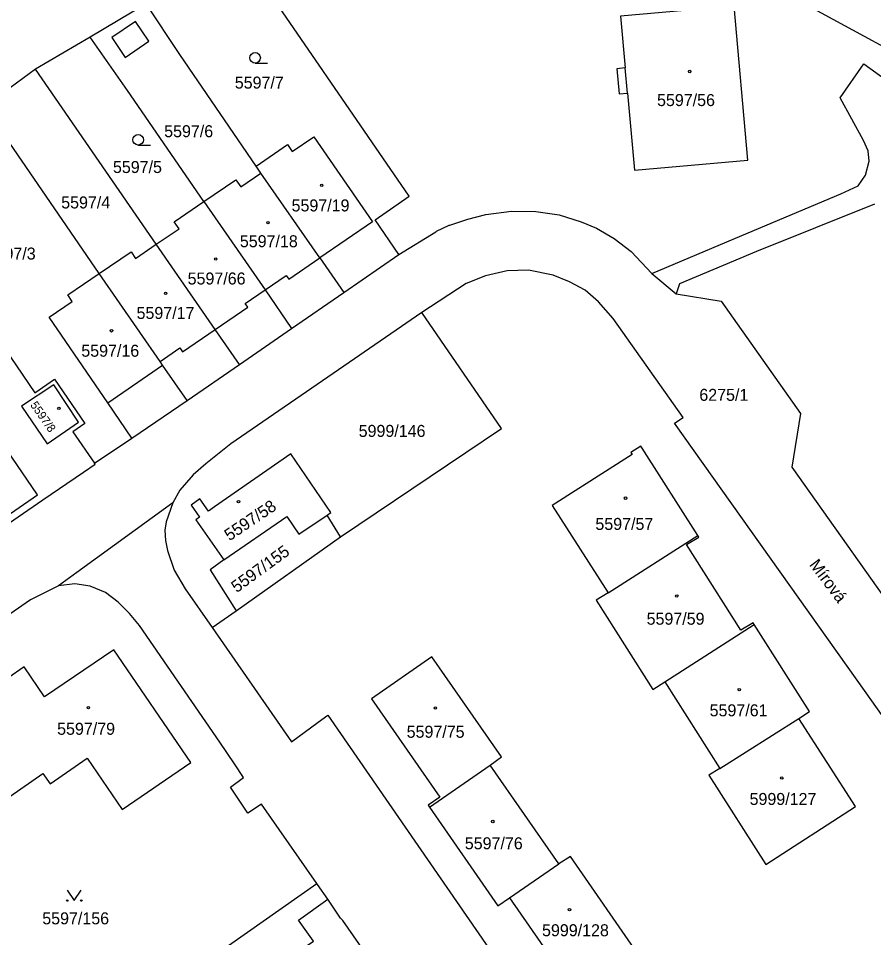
# Model space of a CAD drawing. Extents: x -644096 to -634268, y -1141430 to -1133463.
# Drawn here: x -639428.1 to -639306.8, y -1138845.3 to -1138714.8 of the extents above; entities that cross this region are included whole.
import ezdxf

# ---------------------------------------------------------------- set-up
doc = ezdxf.new("R2010")
doc.units = 0
for name, color, linetype in [('M_Svah_Nasyp', 7, 'Continuous'), ('M_Svah_Zarez', 7, 'Continuous'), ('svrsek_osa_sjezdy', 7, 'Continuous'), ('svrsek_osa_terminal_VRT', 7, 'Continuous'), ('svrsek_osa_VRT', 7, 'Continuous'), ('svrsek_popisy_VRT', 7, 'Continuous'), ('terminal_VRT', 7, 'Continuous')]:
    doc.layers.add(name, color=color, linetype=linetype)

msp = doc.modelspace()

# ---------------------------------------------------------------- linework, layer by layer
at = {"layer": 'M_Svah_Nasyp'}
for p, q in [((-639411.52, -1138715.29), (-639414.85, -1138717.55)), ((-639409.6, -1138718.09), (-639411.52, -1138715.29)), ((-639414.85, -1138717.55), (-639412.96, -1138720.39)), ((-639412.96, -1138720.39), (-639409.6, -1138718.09)), ((-639341.7, -1138725.46), (-639342.02, -1138721.87)), ((-639389.77, -1138751.83), (-639385.35, -1138748.8)), ((-639393.13, -1138753.38), (-639390.12, -1138751.32)), ((-639390.12, -1138751.32), (-639389.77, -1138751.83)), ((-639395.94, -1138755.3), (-639393.13, -1138753.38)), ((-639395.59, -1138755.81), (-639395.94, -1138755.3)), ((-639400.21, -1138758.97), (-639395.59, -1138755.81)), ((-639404.84, -1138762.14), (-639400.21, -1138758.97)), ((-639408.01, -1138763.54), (-639405.2, -1138761.61)), ((-639405.2, -1138761.61), (-639404.84, -1138762.14)), ((-639415.43, -1138769.38), (-639407.66, -1138764.06))]:
    msp.add_line(p, q, dxfattribs=at)
at = {"layer": 'M_Svah_Zarez'}
for centre in [(-639332.87, -1138722.37), (-639385.09, -1138738.54), (-639392.71, -1138743.84), (-639400.12, -1138748.99), (-639407.24, -1138753.86), (-639414.92, -1138759.17), (-639422.38, -1138770.17), (-639341.97, -1138782.92), (-639396.89, -1138783.42), (-639334.7, -1138796.81), (-639325.84, -1138810.11), (-639418.2, -1138812.64), (-639368.96, -1138812.69), (-639319.8, -1138822.62), (-639360.81, -1138828.81), (-639349.92, -1138841.32)]:
    msp.add_circle(centre, 0.175, dxfattribs=at)
at = {"layer": 'svrsek_osa_sjezdy'}
for p, q in [((-639394.54, -1138721.19), (-639392.79, -1138721.19)), ((-639411.13, -1138732.81), (-639409.38, -1138732.81))]:
    msp.add_line(p, q, dxfattribs=at)
msp.add_lwpolyline([(-639421.2, -1138838.53), (-639420.2, -1138840.03), (-639419.2, -1138838.53)], dxfattribs=at)
for centre, radius in [((-639394.54, -1138720.44), 0.75), ((-639411.13, -1138732.06), 0.75), ((-639421.2, -1138840.03), 0.1), ((-639419.2, -1138840.03), 0.1)]:
    msp.add_circle(centre, radius, dxfattribs=at)
at = {"layer": 'svrsek_osa_terminal_VRT'}
msp.add_arc((-642050.26, -1145189.6), 8802.25, 41.413152, 75.317049, dxfattribs=at)
at = {"layer": 'terminal_VRT'}
for p, q in [((-639409.98, -1138712.77), (-639417.94, -1138717.5)), ((-639417.94, -1138717.5), (-639425.69, -1138722.06)), ((-639425.69, -1138722.06), (-639432.95, -1138727.35)), ((-639408.56, -1138746.89), (-639425.69, -1138722.06)), ((-639416.65, -1138751.02), (-639432.95, -1138727.35)), ((-639393.73, -1138736.78), (-639394.4, -1138735.79)), ((-639385.35, -1138748.8), (-639393.73, -1138736.78)), ((-639385.35, -1138748.8), (-639381.94, -1138753.73)), ((-639381.94, -1138753.73), (-639374.12, -1138748.34)), ((-639338.26, -1138751.02), (-639334.77, -1138753.91)), ((-639389.36, -1138758.83), (-639381.94, -1138753.73)), ((-639396.77, -1138763.94), (-639389.36, -1138758.83)), ((-639404.18, -1138769.04), (-639396.77, -1138763.94)), ((-639412.01, -1138774.43), (-639404.18, -1138769.04)), ((-639417.35, -1138777.94), (-639412.01, -1138774.43)), ((-639382.44, -1138788.43), (-639384.32, -1138785.32)), ((-639397.24, -1138798.9), (-639382.44, -1138788.43)), ((-639344.45, -1138796.35), (-639331.72, -1138788.24)), ((-639400.63, -1138801.29), (-639397.24, -1138798.9)), ((-639336.4, -1138808.99), (-639323.7, -1138800.85)), ((-639336.4, -1138808.99), (-639328.57, -1138821.27)), ((-639328.57, -1138821.27), (-639317.37, -1138814.17)), ((-639369.81, -1138826.75), (-639361.19, -1138820.79)), ((-639351.45, -1138834.82), (-639361.19, -1138820.79)), ((-639358.42, -1138839.66), (-639351.45, -1138834.82)), ((-639423.12, -1138863.83), (-639385.8, -1138837.59))]:
    msp.add_line(p, q, dxfattribs=at)
for points in [[(-639266.63, -1138688.63), (-639294.17, -1138673.97), (-639319.77, -1138710.96), (-639293.64, -1138725.19), (-639266.63, -1138688.63)], [(-639374.12, -1138748.34), (-639377.51, -1138743.43), (-639372.66, -1138740.06), (-639396.48, -1138705.39)], [(-639394.4, -1138735.79), (-639405.24, -1138719.97), (-639409.98, -1138712.77)], [(-639342.68, -1138714.52), (-639342.02, -1138721.87), (-639343.21, -1138721.98), (-639342.89, -1138725.56), (-639341.7, -1138725.46), (-639340.71, -1138736.4), (-639324.61, -1138734.96), (-639326.57, -1138713.08), (-639342.68, -1138714.52)], [(-639401.8, -1138740.84), (-639412.66, -1138725.07), (-639417.94, -1138717.5)], [(-639338.26, -1138751.02), (-639325.45, -1138745.64), (-639311.42, -1138739.74), (-639308.97, -1138738.58), (-639307.92, -1138737.1), (-639307.41, -1138735.09), (-639307.52, -1138733.64), (-639308.19, -1138732.15), (-639311.53, -1138726.11), (-639308.15, -1138721.3), (-639295.35, -1138730.57)], [(-639394.4, -1138735.79), (-639389.94, -1138732.74), (-639389.27, -1138733.74), (-639386.21, -1138731.65), (-639377.9, -1138743.71), (-639385.35, -1138748.8)], [(-639401.8, -1138740.84), (-639397.25, -1138737.73), (-639396.57, -1138738.72), (-639393.73, -1138736.78)], [(-639408.56, -1138746.89), (-639405.33, -1138744.69), (-639406, -1138743.7), (-639401.8, -1138740.84)], [(-639401.8, -1138740.84), (-639393.13, -1138753.38), (-639389.36, -1138758.83)], [(-639443.96, -1138741.28), (-639425.8, -1138767.98), (-639423.01, -1138766.02), (-639418.69, -1138772.34), (-639420.39, -1138773.5), (-639417.35, -1138777.94)], [(-639374.12, -1138748.34), (-639368.9, -1138745.12), (-639368.78, -1138745.05), (-639366.98, -1138744.2), (-639366.91, -1138744.17), (-639364.33, -1138743.32), (-639361.8, -1138742.65), (-639358.14, -1138742.19), (-639354.72, -1138742.23), (-639351.41, -1138742.72), (-639348.26, -1138743.72), (-639346.1, -1138744.6), (-639343.58, -1138746.06), (-639341.15, -1138747.91), (-639338.26, -1138751.02)], [(-639306.64, -1138741.2), (-639323.39, -1138747.93), (-639334.33, -1138752.52), (-639334.77, -1138753.91)], [(-639416.65, -1138751.02), (-639412.14, -1138747.95), (-639411.5, -1138748.9), (-639408.56, -1138746.89)], [(-639396.77, -1138763.94), (-639400.21, -1138758.97), (-639408.56, -1138746.89)], [(-639412.01, -1138774.43), (-639415.43, -1138769.38), (-639423.75, -1138757.26), (-639420.48, -1138755.03), (-639421.13, -1138754.08), (-639416.65, -1138751.02)], [(-639404.18, -1138769.04), (-639407.66, -1138764.06), (-639408.01, -1138763.54), (-639416.65, -1138751.02)], [(-639260.4, -1138878.24), (-639289.16, -1138837.52), (-639289.78, -1138836.1), (-639304.03, -1138815.89), (-639307.83, -1138810.55), (-639335.03, -1138772.3), (-639333.81, -1138771.47), (-639343.73, -1138757.44), (-639345.79, -1138755.06), (-639347.68, -1138753.42), (-639349.94, -1138752.22), (-639352.26, -1138751.27), (-639355.75, -1138750.58), (-639358.79, -1138750.67), (-639361.83, -1138751.37), (-639364.61, -1138752.46), (-639370.86, -1138756.57)], [(-639334.77, -1138753.91), (-639328.4, -1138754.96), (-639317.16, -1138770.89), (-639318.39, -1138778.5), (-639299.27, -1138805.49), (-639284.41, -1138826.88), (-639276.83, -1138828.1), (-639262.85, -1138847.63), (-639267.39, -1138850.74), (-639256.43, -1138866.21), (-639252.52, -1138870.85), (-639247.21, -1138878.68), (-639240.02, -1138889.35), (-639239.09, -1138890.74), (-639237.82, -1138892.55), (-639236.82, -1138893.73), (-639235.67, -1138894.51), (-639234.24, -1138895.12), (-639232.75, -1138895.46), (-639231.33, -1138895.53), (-639229.15, -1138895.1), (-639227.49, -1138894.36)], [(-639370.86, -1138756.57), (-639381.95, -1138764.17), (-639397.99, -1138775.19), (-639401.52, -1138778.04), (-639403.32, -1138779.61), (-639405.22, -1138781.77), (-639406.21, -1138783.59)], [(-639382.44, -1138788.43), (-639359.55, -1138773.03), (-639370.86, -1138756.57)], [(-639423.08, -1138766.83), (-639427.68, -1138769.85), (-639424.05, -1138775.19), (-639419.58, -1138772.16), (-639423.08, -1138766.83)], [(-639433.26, -1138787.86), (-639425.43, -1138782.46), (-639428.33, -1138778.15), (-639434.85, -1138768.72)], [(-639331.72, -1138788.24), (-639339.63, -1138775.82), (-639339.81, -1138775.52), (-639341.23, -1138776.43), (-639341.04, -1138776.72), (-639352.36, -1138783.94), (-639344.45, -1138796.35)], [(-639384.32, -1138785.32), (-639383.79, -1138784.96), (-639389.48, -1138776.65), (-639400.28, -1138784.15), (-639401.16, -1138784.76), (-639402.36, -1138783.03), (-639403.63, -1138783.91), (-639402.43, -1138785.64), (-639402.93, -1138785.99), (-639398.99, -1138791.67)], [(-639456.68, -1138805.2), (-639424.68, -1138783.18), (-639418.9, -1138779.24), (-639417.24, -1138778.11), (-639417.35, -1138777.94)], [(-639406.21, -1138783.59), (-639419.82, -1138793.47), (-639422.45, -1138795.38)], [(-639406.21, -1138783.59), (-639407.15, -1138786.28), (-639407.34, -1138787.45), (-639407.23, -1138788.92), (-639406.95, -1138790.37), (-639406.01, -1138793.16), (-639404.48, -1138795.77), (-639400.63, -1138801.29)], [(-639398.99, -1138791.67), (-639390.02, -1138785.52), (-639388.31, -1138788.05), (-639384.32, -1138785.32)], [(-639323.7, -1138800.85), (-639323.85, -1138800.61), (-639325.6, -1138801.67), (-639333.31, -1138789.5), (-639331.57, -1138788.48), (-639331.72, -1138788.24)], [(-639398.99, -1138791.67), (-639400.92, -1138793.11), (-639397.24, -1138798.9)], [(-639422.45, -1138795.38), (-639426.43, -1138797.36), (-639436.49, -1138804.29), (-639437.73, -1138805.14), (-639451.06, -1138814.33)], [(-639385.8, -1138837.59), (-639393.64, -1138826.36), (-639395.56, -1138827.63), (-639398.04, -1138823.93), (-639396.19, -1138822.57), (-639397.44, -1138820.6), (-639399.53, -1138817.55), (-639410.93, -1138801.01), (-639412.35, -1138799.27), (-639413.96, -1138797.7), (-639415.77, -1138796.3), (-639417.92, -1138795.39), (-639420.14, -1138795.06), (-639422.45, -1138795.38)], [(-639344.45, -1138796.35), (-639346.13, -1138797.41), (-639338.11, -1138810.08), (-639336.4, -1138808.99)], [(-639317.37, -1138814.17), (-639315.89, -1138813.21), (-639323.7, -1138800.85)], [(-639400.63, -1138801.29), (-639389.39, -1138817.49), (-639385.58, -1138814.7), (-639384.23, -1138813.71), (-639358.67, -1138850.69), (-639360.12, -1138851.67), (-639357.14, -1138852.87), (-639338.13, -1138880.04), (-639334.95, -1138884.65), (-639333.52, -1138886.71), (-639328.24, -1138894.36), (-639325.1, -1138898.91), (-639323.78, -1138900.82), (-639317.44, -1138910), (-639318.84, -1138910.96), (-639321.76, -1138912.99), (-639318.48, -1138917.79)], [(-639403.68, -1138820.45), (-639414.58, -1138804.44), (-639424.43, -1138811.1), (-639427.33, -1138806.84), (-639429.63, -1138808.48), (-639432.36, -1138810.36), (-639431.15, -1138812.13), (-639443.57, -1138820.66), (-639441.57, -1138823.57), (-639444.04, -1138825.27), (-639439.35, -1138832.09), (-639430.96, -1138826.33), (-639424.64, -1138821.99), (-639423.64, -1138823.45), (-639418.37, -1138819.84), (-639413.39, -1138827.09), (-639403.68, -1138820.45)], [(-639361.19, -1138820.79), (-639359.55, -1138819.65), (-639369.46, -1138805.42), (-639378, -1138811.42), (-639368.34, -1138825.36), (-639369.96, -1138826.48), (-639369.81, -1138826.75)], [(-639328.57, -1138821.27), (-639330.16, -1138822.24), (-639322.06, -1138834.9), (-639309.34, -1138826.7), (-639317.37, -1138814.17)], [(-639369.81, -1138826.75), (-639360.1, -1138840.76), (-639358.42, -1138839.66)], [(-639358.42, -1138839.66), (-639348.48, -1138854.02), (-639339.89, -1138848.05), (-639349.8, -1138833.78), (-639351.45, -1138834.82)], [(-639384.24, -1138839.83), (-639385.7, -1138837.74), (-639385.8, -1138837.59)], [(-639396.45, -1138860.97), (-639398.25, -1138858.34), (-639397.94, -1138858.11), (-639400.66, -1138853.99), (-639399.45, -1138853.12), (-639398.64, -1138854.23), (-639386.27, -1138845.77), (-639388.39, -1138842.81), (-639384.24, -1138839.83)], [(-639378.29, -1138848.3), (-639382.07, -1138842.84), (-639382.4, -1138842.53), (-639382.99, -1138841.66), (-639384.24, -1138839.83)]]:
    msp.add_lwpolyline(points, dxfattribs=at)

# ---------------------------------------------------------------- texts
at = {"layer": 'svrsek_osa_VRT'}
for s, p in [('5597/7', (-639397.42, -1138724.8)), ('5597/56', (-639337.5, -1138727.28)), ('5597/6', (-639407.44, -1138731.7)), ('5597/5', (-639414.71, -1138736.78)), ('5597/4', (-639422.05, -1138741.81)), ('5597/19', (-639389.36, -1138742.23)), ('5597/18', (-639396.7, -1138747.31)), ('5597/3', (-639432.63, -1138749.06)), ('5597/66', (-639404.11, -1138752.6)), ('5597/17', (-639411.36, -1138757.49)), ('5597/16', (-639419.2, -1138762.85)), ('6275/1', (-639331.5, -1138769.11)), ('5999/146', (-639379.84, -1138774.23)), ('5597/57', (-639346.25, -1138787.43)), ('5597/59', (-639338.98, -1138800.88)), ('5597/61', (-639330.04, -1138813.88)), ('5597/79', (-639422.63, -1138816.5)), ('5597/75', (-639373.03, -1138816.92)), ('5999/127', (-639324.37, -1138826.46)), ('5597/76', (-639364.78, -1138832.75)), ('5597/156', (-639424.74, -1138843.4)), ('5999/128', (-639353.82, -1138845.09))]:
    msp.add_text(s, height=1.7, dxfattribs=at).set_placement(p)
for s, height, rotation, p in [('5597/8', 1.19, 305, (-639426.5, -1138769.71)), ('5597/58', 1.7, 34, (-639398.17, -1138789.06)), ('5597/155', 1.7, 36, (-639397.15, -1138796.41))]:
    msp.add_text(s, height=height, rotation=rotation, dxfattribs=at).set_placement(p)
at = {"layer": 'svrsek_popisy_VRT'}
msp.add_text('Mírová', height=1.7, rotation=307, dxfattribs=at).set_placement((-639315.98, -1138792.38))

doc.saveas('drawing.dxf')
